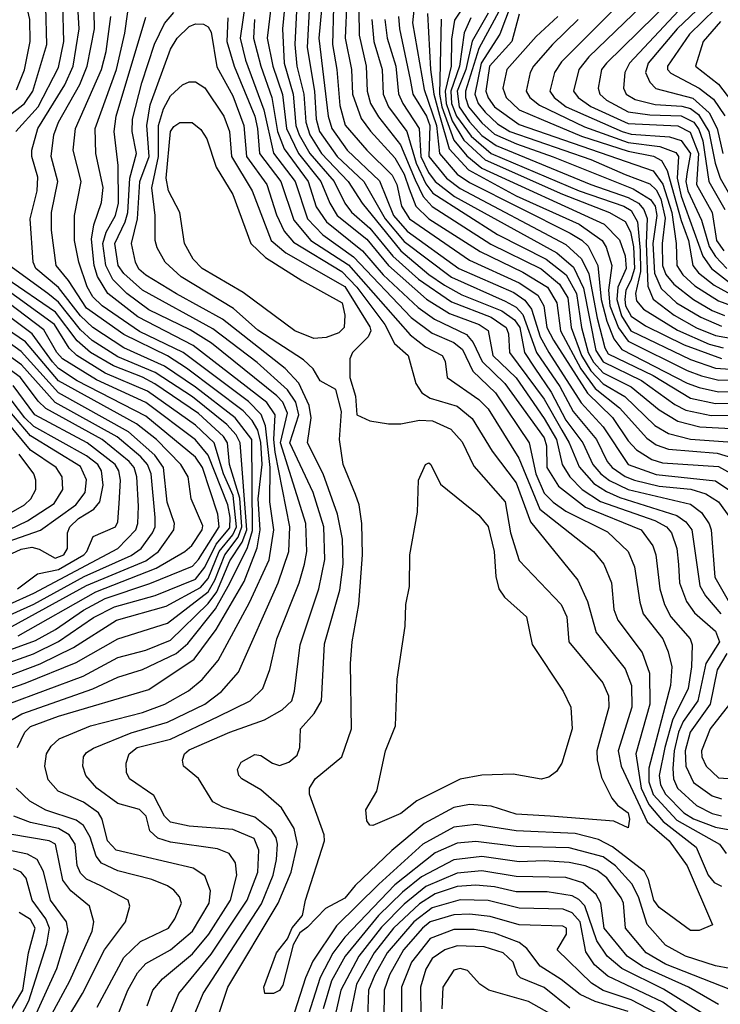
# Model space of a CAD drawing. Extents: x 501367 to 657802, y 482273 to 547541.
# Tile 636 of 656: x 616620 to 618871, y 522730 to 525895. Entities that reach past the tile are written whole.
import ezdxf

# ---------------------------------------------------------------- set-up
doc = ezdxf.new("R2010")
doc.units = 0

msp = doc.modelspace()

# ---------------------------------------------------------------- linework, layer by layer
at = {"layer": '0CON20XD'}
for points in [[(616607.1, 525535), (616679.2, 525615), (616745, 525740.7), (616762, 525825), (616758.9, 525945), (616738.5, 526028.5), (616689.2, 526119.2), (616661.7, 526205), (616618.6, 526278.6)], [(616571.2, 525575), (616635.8, 525625), (616662.1, 525665), (616707.6, 525815), (616703.6, 525935), (616677.1, 526017.1), (616623.8, 526105), (616616.1, 526185)], [(616610.2, 525669.8), (616635.8, 525734.2), (616654, 525825), (616652.5, 525895), (616629.1, 525999.1), (616567.3, 526105)], [(617366.2, 526095), (617328.2, 525835), (617345.1, 525765), (617404.8, 525604.8), (617435.4, 525465.4), (617504.9, 525375), (617545, 525254.8), (617593.6, 525203.6), (617692.3, 525132.3), (617877.9, 524937.9), (617945, 524886.8), (618015, 524856.8), (618042.3, 524835), (618075.4, 524765.4), (618148.3, 524695), (618256.8, 524535), (618278.4, 524435), (618305, 524373), (618333.6, 524343.6), (618375.1, 524315.1), (618508.1, 524248.1), (618574.9, 524184.9), (618595.7, 524135.7), (618612.2, 524022.2), (618623.5, 523985), (618686.1, 523905), (618703.3, 523863.3), (618715.6, 523815), (618711.3, 523755), (618640.9, 523489.1), (618641.3, 523445), (618655, 523404.1), (618731.3, 523321.3), (618868.8, 523245), (618889.5, 523215)], [(617441.8, 526058.2), (617415.6, 525835), (617433, 525745), (617464.2, 525654.2), (617477.3, 525545), (617515.8, 525465), (617587.8, 525375), (617616.1, 525305), (617639.9, 525265), (617735, 525189.2), (617805.2, 525105.2), (617926.7, 524996.7), (618000.9, 524950.9), (618096.7, 524915), (618125, 524896), (618140, 524815), (618215, 524744), (618305, 524613), (618344.7, 524545), (618363.3, 524465), (618388, 524425), (618427.4, 524385), (618485.8, 524345.8), (618660.3, 524285), (618698.1, 524265), (618713.7, 524245), (618730.9, 524195), (618736.5, 524143.5), (618740.2, 524085), (618762, 524025), (618788.5, 523988.5), (618855, 523929.8), (618868.2, 523895), (618824.7, 523825), (618798.9, 523705), (618751.3, 523638.7), (618737.1, 523605), (618723, 523545), (618718.1, 523488.1), (618720.1, 523455), (618733.1, 523425), (618795, 523368.7), (618845, 523343), (618875, 523335.8)], [(617482.4, 526055), (617464.2, 525865), (617470.2, 525755), (617498.7, 525655), (617507.6, 525555), (617517.8, 525525), (617552, 525465), (617630.2, 525375), (617664.4, 525305), (617685.9, 525275.9), (617745, 525224.7), (617819.2, 525135), (617901.2, 525061.2), (618007.6, 524987.6), (618135, 524938.7), (618182.6, 524905), (618190.1, 524885), (618193.9, 524825), (618304.7, 524675), (618361.4, 524575), (618385.5, 524535), (618417.6, 524457.6), (618465, 524404.4), (618505, 524377.8), (618548.6, 524358.6), (618731, 524301), (618760.5, 524280.5), (618780, 524255), (618805.5, 524075), (618823, 524043), (618872.5, 523985)], [(616565, 523627.2), (616627, 523663), (616855, 523744), (616935, 523781.2), (617015, 523805.8), (617122.5, 523857.5), (617160.2, 523889.8), (617248.9, 524001.1), (617295, 524083.3), (617352.3, 524197.7), (617367.6, 524252.4), (617365.4, 524545.4), (617312.2, 524615), (617185, 524713.6), (617085, 524780.9), (616955, 524840.4), (616855, 524905.1), (616815, 524942.9), (616745, 525033.8), (616672.3, 525095), (616663, 525115), (616653.4, 525255), (616675.8, 525345), (616678.3, 525388.3), (616658.5, 525455), (616659.5, 525475), (616678.8, 525545), (616764.6, 525685), (616791.8, 525745), (616810.8, 525865), (616804.6, 525975)], [(616613, 523555), (616636.7, 523605), (616655, 523622.9), (616745, 523655.7), (617035, 523741.5), (617180.7, 523839.3), (617251.3, 523935), (617341, 524089), (617383.2, 524196.8), (617393.1, 524255), (617386.3, 524355), (617398.7, 524465), (617395.2, 524535.2), (617385, 524575.6), (617366.7, 524606.7), (617337.5, 524637.5), (617156.4, 524775), (617095, 524814.3), (616955, 524882.4), (616835, 524967.5), (616776.9, 525056.9), (616737.1, 525105), (616721.7, 525218.3), (616722.5, 525275), (616742.8, 525375), (616720.6, 525455), (616729.3, 525525), (616744.6, 525565), (616813.5, 525686.5), (616837.3, 525745), (616860.1, 525865), (616857.7, 525975)], [(617029.4, 522725), (617048.1, 522775), (617078.7, 522811.3), (617175, 522892.3), (617227.8, 522955), (617297.1, 523065), (617317.4, 523145), (617313, 523185), (617292.5, 523215), (617255, 523229.1), (617105, 523250.5), (617064, 523264), (617037.9, 523287.9), (617026.2, 523335), (617005, 523356.4), (616935, 523375.6), (616867.4, 523425), (616832.7, 523465), (616823.3, 523495), (616825.4, 523525), (616835, 523539.6), (616856.9, 523553.1), (616977.9, 523602.1), (617095, 523637), (617215, 523694.8), (617268.3, 523735), (617323, 523797), (617450.8, 524085), (617484.3, 524185), (617487.5, 524265), (617440.7, 524505), (617436.1, 524545), (617440.4, 524625), (617414, 524664), (617177.5, 524847.6), (616999.4, 524939.4), (616903.1, 525015), (616869.5, 525069.5), (616859.1, 525105), (616850.5, 525189.5), (616858, 525235), (616883.1, 525306.9), (616887.7, 525355), (616864.1, 525465), (616862.3, 525545), (616930.8, 525735), (616958.3, 525851.7), (616975.2, 525975.2)], [(617593.5, 525975), (617581.4, 525835), (617611.6, 525585), (617623.3, 525545), (617671.6, 525475), (617776.5, 525376.5), (617821.5, 525265), (617865, 525215.3), (618031, 525095), (618207.5, 525017.5), (618243, 524993), (618264.1, 524964.1), (618292.3, 524875), (618320.1, 524825), (618423.5, 524663.5), (618495, 524586.6), (618574.8, 524465), (618665, 524433), (618855, 524412.6), (618901.6, 524381.6)], [(618194.1, 525985.9), (618095, 525801.8), (618052.1, 525665), (618051.9, 525645), (618062.3, 525615), (618105, 525563), (618145, 525527.4), (618215.8, 525495.8), (618334.4, 525454.4), (618590.8, 525350.8), (618647.1, 525317.1), (618661.2, 525295), (618667.3, 525265), (618653.9, 525175), (618659.6, 525079.6), (618681, 525031), (618730.5, 524985), (618808.2, 524938.2), (618875, 524910.2)], [(618574.8, 525975), (618360.5, 525759.5), (618338.3, 525725), (618323.7, 525665), (618336.7, 525645), (618375.6, 525615), (618555.6, 525535), (618585, 525526.7), (618707.8, 525517.8), (618745, 525506.3), (618775.7, 525465), (618764.6, 525405.4), (618760.4, 525375), (618766.1, 525345), (618810.7, 525250.7), (618835.7, 525165.7), (618855, 525134.1), (618892.4, 525095)], [(618675.3, 525994.7), (618448.5, 525775), (618416.3, 525735), (618399.8, 525665), (618414, 525645), (618455.4, 525615.4), (618575, 525561.3), (618735, 525553.5), (618773.6, 525533.6), (618800.9, 525465), (618794.9, 525364.9), (618844.7, 525275), (618859.1, 525185), (618882.1, 525152.1)], [(617510.6, 525945), (617504.5, 525815), (617510.2, 525745), (617533.3, 525655), (617539.4, 525565), (617552.3, 525525), (617590, 525465), (617675.1, 525375), (617720.1, 525305), (617845, 525151.5), (617935, 525075.3), (617985, 525041.1), (618040.4, 525010.4), (618168.6, 524958.6), (618210.2, 524930.2), (618227.2, 524905), (618241.6, 524825), (618274.7, 524774.7), (618328, 524698), (618375, 524608), (618429.3, 524535), (618461.4, 524465), (618486.6, 524435), (618515, 524413.8), (618575, 524384.4), (618775, 524337.2), (618810.3, 524310.3), (618834.7, 524274.7), (618841.2, 524255), (618853.3, 524103.3), (618900.1, 524020.1)], [(617550.6, 525945), (617543.6, 525805), (617566.7, 525665), (617572.8, 525575), (617583.5, 525535), (617640.3, 525455), (617725.6, 525375), (617793.8, 525255), (617855, 525182), (618007.6, 525067.6), (618180.1, 524990.1), (618215, 524971.2), (618236.9, 524946.9), (618280.9, 524825), (618355.5, 524715.5), (618397.8, 524635), (618473.4, 524545), (618507.4, 524475), (618523.3, 524455), (618565, 524426.7), (618595, 524414.4), (618674.5, 524395.5), (618775.9, 524385.9), (618825, 524371), (618864.8, 524345), (618915.2, 524275)], [(617628, 525935), (617625.3, 525815.3), (617639.1, 525735), (617648.6, 525618.6), (617666.2, 525556.2), (617735.8, 525475.8), (617817.2, 525395), (617831.3, 525365), (617846.9, 525295), (617872.2, 525255), (618065, 525122.2), (618225, 525049.1), (618285, 525009.2), (618304, 524975), (618313.5, 524905), (618335, 524864.8), (618444.1, 524694.1), (618525, 524615.7), (618575, 524540.8), (618602.2, 524512.2), (618650.9, 524480.9), (618685, 524470.5), (618865, 524458.7), (618925, 524425.5)], [(617671.2, 525958.8), (617666.2, 525835), (617685.8, 525735), (617689.1, 525655), (617717.4, 525577.4), (617746.7, 525536.7), (617825, 525450.8), (617855, 525398.8), (617871.3, 525351.3), (617892.7, 525295), (617935, 525254.9), (618099.4, 525149.4), (618236.5, 525083.5), (618315.6, 525035), (618345.7, 524985), (618357, 524895), (618422.8, 524772.8), (618469.4, 524709.4), (618547.5, 524647.5), (618635, 524549.5), (618665, 524527.8), (618704, 524514), (618861.1, 524501.1), (618935, 524478.8)], [(618044.9, 525935), (618017.2, 525892.8), (618007.8, 525832.2), (618005.8, 525745), (617986.5, 525665), (617990.6, 525625), (618009.7, 525569.7), (618047.1, 525507.1), (618115, 525444.1), (618363.5, 525333.5), (618514.9, 525274.9), (618565, 525245.9), (618582.5, 525212.5), (618591.6, 525165), (618595.6, 525095), (618583.6, 525056.4), (618567.4, 525025), (618563.9, 524995), (618566.8, 524975), (618585, 524942.2), (618631.1, 524911.1), (618755, 524849.4), (618875, 524806.1)], [(618199.2, 525945), (618162.2, 525847.8), (618103, 525755), (618082, 525655), (618093, 525625), (618115, 525597.2), (618155, 525559.9), (618194.8, 525535.2), (618455.3, 525445), (618565, 525397), (618645, 525367.1), (618665, 525347.4), (618679.4, 525319.4), (618693.6, 525256.4), (618684.2, 525175), (618685.1, 525105), (618696.2, 525076.2), (618721.3, 525045), (618785, 524994.9), (618845, 524960), (618884.5, 524944.5)], [(618711.7, 525958.3), (618504.8, 525755), (618489.6, 525735), (618478.7, 525675), (618484.4, 525655), (618505, 525636.5), (618575, 525599), (618645, 525589.1), (618745, 525585.6), (618786.4, 525565), (618802.2, 525542.2), (618814.9, 525505), (618833.9, 525375), (618886, 525285)], [(618815.7, 525945), (618732.8, 525865), (618639.3, 525755), (618630.2, 525725), (618644.1, 525694.1), (618663.8, 525673.8), (618782.3, 525642.3), (618835.5, 525595.5), (618861.1, 525545), (618879.3, 525465)], [(616909.8, 522630.2), (616967.8, 522775), (616998.5, 522831.5), (617025, 522861.3), (617105, 522904.8), (617175, 522965.2), (617228.6, 523055), (617232.6, 523095), (617215, 523142.9), (617177.3, 523167.3), (616930.3, 523225), (616902.5, 523255), (616884.5, 523325), (616873.1, 523345), (616825, 523379.8), (616743.8, 523415), (616711.3, 523451.3), (616700.8, 523495), (616705.8, 523535), (616720.6, 523559.4), (616746.6, 523583.4), (616847.5, 523625), (617015, 523668.1), (617086.2, 523695), (617162, 523738), (617206.7, 523773.4), (617257.2, 523835), (617358.1, 524021.9), (617421.1, 524158.9), (617436.4, 524255), (617423.4, 524345), (617424.3, 524455), (617409.7, 524589.7), (617396.1, 524626.1), (617355, 524667.1), (617145, 524824.9), (617005, 524892.4), (616885.5, 524975.5), (616855, 525003.5), (616836.3, 525036.3), (616810.5, 525115), (616796, 525185), (616795.6, 525265), (616817.4, 525375), (616792.2, 525475), (616799.5, 525545), (616882.4, 525735), (616897.3, 525792.7), (616913, 525905)], [(617180.4, 522695), (617209.5, 522765), (617396.7, 523053.3), (617434.9, 523145), (617445.4, 523195), (617447.9, 523245), (617443.9, 523265), (617428.9, 523288.9), (617375, 523331.2), (617273, 523363), (617240.4, 523380.4), (617195, 523455.4), (617146.7, 523495), (617142.7, 523515), (617149.6, 523535), (617165, 523547.4), (617295.5, 523605), (617406, 523644), (617463.5, 523676.5), (617494.2, 523705), (617503.2, 523736.8), (617520.8, 523885), (617580.7, 524065), (617600.5, 524159.5), (617596.8, 524265), (617563, 524375), (617488.2, 524535), (617517.2, 524625), (617507.6, 524665), (617480.8, 524705), (617383.1, 524793.1), (617240.9, 524900.9), (617015, 525024.9), (616955, 525078.8), (616936.8, 525105), (616925.7, 525175), (616959.2, 525245), (616967.2, 525275), (616974.3, 525385.7), (616995.7, 525465), (616981, 525535), (616982.2, 525575), (617012, 525692), (617053.5, 525816.5), (617085, 525883.1), (617115, 525918.2)], [(617710.1, 525925), (617710.7, 525845), (617733.2, 525745), (617736.1, 525665), (617747, 525625), (617772.6, 525582.6), (617843.1, 525493.1), (617890.3, 525380.3), (617916.1, 525326.1), (617945, 525294.2), (618133.4, 525173.4), (618295, 525093.9), (618354.4, 525045), (618381, 525001), (618392.2, 524905), (618425.3, 524815), (618455, 524766.5), (618495, 524724), (618563.9, 524683.9), (618660.8, 524590.8), (618704.5, 524564.5), (618775, 524546), (618925, 524535.4)], [(617836.9, 525905), (617839.8, 525865), (617875, 525702.5), (617883.3, 525655), (617926.5, 525585), (617938.1, 525555), (617934.5, 525455), (617991.5, 525385), (618035, 525351.7), (618375, 525172.7), (618425, 525126.5), (618448.2, 525078.2), (618475.7, 524935.7), (618500.3, 524840.3), (618511.2, 524821.2), (618655, 524751.1), (618775, 524678.4), (618855, 524661), (618917.5, 524662.5)], [(617886.1, 525925), (617882.2, 525885), (617919.7, 525670.3), (617959.6, 525555), (617968.6, 525465), (618025, 525398.5), (618065, 525371), (618388.9, 525208.9), (618426.3, 525186.3), (618446.3, 525166.4), (618478, 525105), (618488.3, 524995), (618505.9, 524925.9), (618528.7, 524868.7), (618554.9, 524835), (618765, 524726.6), (618802.7, 524712.7), (618865, 524698.9), (619035, 524702.7)], [(617930.4, 525915), (617939.9, 525735), (617950.8, 525655), (617968.3, 525588.3), (617999.8, 525479.8), (618062, 525412), (618215, 525328.9), (618417.2, 525237.2), (618491.1, 525185), (618503.9, 525163.9), (618522.7, 525105), (618511.8, 525025), (618516.5, 524975), (618544, 524904), (618575, 524861.6), (618765, 524767.5), (618810.5, 524750.5), (618866.5, 524736.5), (619065, 524739.5)], [(618125.3, 525915.3), (618073.8, 525826.2), (618053.4, 525735), (618025.2, 525665), (618032, 525615), (618065, 525566.4), (618105, 525522.8), (618150.4, 525490.4), (618454.7, 525364.7), (618575, 525323.8), (618607.7, 525305), (618625.5, 525285), (618636, 525256), (618632.7, 525175), (618638.1, 525038.1), (618655, 524996.3), (618722.5, 524945), (618794.8, 524904.8), (618855, 524879.7), (618934.2, 524865.8)], [(618225, 525912.8), (618201.1, 525825), (618129.8, 525745), (618117.5, 525665), (618125, 525643.2), (618145.2, 525615.2), (618225, 525557.8), (618655, 525409), (618686.2, 525366.2), (618715.1, 525275.1), (618728.8, 525175), (618730.8, 525105), (618750.3, 525075), (618789.3, 525039.3), (618865, 524990.6), (618935.1, 524965.1)], [(618349.1, 525905), (618279.6, 525840.4), (618184.8, 525735), (618172.3, 525675), (618182.8, 525645), (618225, 525604.6), (618295.4, 525575.4), (618425, 525520.8), (618575, 525471.8), (618656.4, 525456.4), (618681.8, 525441.8), (618700.5, 525410.5), (618745, 525248.9), (618768.7, 525185), (618783.1, 525105), (618801.4, 525081.4), (618851.5, 525041.5), (618915, 525006)], [(618737.1, 525922.9), (618579.7, 525755), (618563.7, 525725), (618560, 525675), (618568.9, 525655), (618597.9, 525637.9), (618661.9, 525621.9), (618747, 525617), (618775, 525609.1), (618800.4, 525590.4), (618833.7, 525535), (618854, 525434), (618870.3, 525385), (618933.2, 525275)], [(618855, 525929.6), (618772, 525848), (618700.8, 525745), (618701.1, 525735), (618712.5, 525722.6), (618803.1, 525675), (618849.4, 525639.4), (618885.4, 525585.4)], [(617106.4, 522705), (617131.7, 522765), (617235, 522891.1), (617351, 523065), (617385.1, 523155), (617387.8, 523225), (617373.1, 523263.1), (617305, 523291.9), (617165, 523302.2), (617105, 523315.8), (617085.1, 523335.1), (617051.4, 523401.4), (616972.5, 523455), (616963.5, 523475), (616962.2, 523505), (616971.9, 523535), (616997.5, 523555), (617105, 523582.6), (617257.2, 523655), (617360.8, 523705), (617401.6, 523745), (617423.8, 523806.2), (617446.4, 523905), (617517.6, 524085), (617535.2, 524145), (617542.8, 524185), (617539.6, 524275), (617457.9, 524535), (617480, 524630), (617465.6, 524665), (617446, 524686), (617236.5, 524855), (617167.6, 524897.6), (617035, 524962.6), (616964.5, 525015), (616919.4, 525059.4), (616896.4, 525105), (616887.5, 525175), (616898.1, 525211.9), (616928.1, 525265), (616937.6, 525305), (616936.1, 525426.1), (616923.7, 525535), (616930.1, 525585), (617025, 525902.7)], [(617261.6, 522705), (617288.7, 522785), (617450.3, 523055), (617492.7, 523155), (617512.8, 523245), (617501.6, 523295), (617461, 523361), (617395, 523419.2), (617334, 523455), (617324, 523465), (617320, 523485), (617331.7, 523508.3), (617375, 523532.5), (617395, 523529.5), (617432, 523505), (617455, 523497.7), (617485, 523507.7), (617511.2, 523531.2), (617520, 523555), (617522, 523615), (617565.8, 523664.2), (617589.2, 523705), (617599, 523889), (617648.8, 524061.2), (617659.7, 524145), (617656.7, 524225), (617641, 524305), (617595.5, 524435), (617545.2, 524535), (617556.5, 524615), (617550.3, 524655), (617516.4, 524726.4), (617473, 524773.1), (617271.8, 524931.8), (617123.3, 525013.3), (617025, 525073.6), (617003.1, 525093.1), (616991.8, 525115), (616979.5, 525175), (616998.8, 525255), (617006.5, 525375), (617036.1, 525455), (617028.9, 525555), (617039.2, 525620.8), (617105, 525800.4), (617125.6, 525835), (617165, 525873), (617185, 525881.7), (617210.2, 525880.2), (617225, 525871.6), (617234.9, 525854.9), (617253.5, 525743.5), (617305, 525650.5), (617340.1, 525555), (617348.4, 525455), (617413.6, 525365), (617445, 525267.5), (617469.4, 525215), (617499.4, 525179.4), (617655, 525085.9), (617703.2, 525035), (617793.6, 524915), (617824, 524854), (617868.6, 524815), (617892.6, 524725), (617911.6, 524695), (617938.3, 524678.3), (618025, 524652), (618073.4, 524613.4), (618137.9, 524507.9), (618215, 524406.1), (618261.2, 524281.2), (618413.5, 524093.5), (618444.4, 524025), (618472.4, 523925), (618565, 523807.9), (618585.2, 523755), (618586.6, 523685), (618542.7, 523545), (618552.8, 523495), (618636.2, 523316.2), (618706.5, 523255), (618764.3, 523175), (618846.2, 522985), (618802.7, 522967.3), (618775, 522967.3), (618675, 523041), (618657.2, 523065), (618640.7, 523130.7), (618627.1, 523157.1), (618525, 523236.5), (618479.8, 523259.8), (618405, 523278.5), (618215, 523287.5), (618085, 523307.8), (618015, 523299.7), (617915.2, 523244.8), (617773.8, 523116.2), (617638.3, 522981.7), (617561.7, 522868.3), (617537.8, 522815), (617503.1, 522705)], [(617288.7, 525901.3), (617285.8, 525825), (617308.9, 525745), (617375.1, 525585), (617384.4, 525545), (617390.3, 525465), (617458.8, 525375), (617500.8, 525250.8), (617555.1, 525185.1), (617676.5, 525106.5), (617875, 524882.1), (617923.5, 524843.5), (617977.1, 524815), (617986.9, 524796.9), (617993.6, 524745), (618095, 524674.1), (618125, 524643.5), (618223.5, 524485), (618291.3, 524321.3), (618464, 524185), (618496.3, 524145), (618521.3, 524085), (618529.2, 523999.2), (618541.4, 523965), (618620.2, 523860.2), (618644, 523794), (618644.6, 523695), (618600, 523535), (618616.4, 523425), (618641.7, 523371.6), (618687.1, 523317.1), (618793.8, 523235), (618832, 523145), (618851.2, 523121.2), (618875, 523109.4)], [(617373.9, 525895), (617370.8, 525835), (617394.3, 525745), (617429.7, 525645), (617448.6, 525535), (617470.2, 525480.2), (617546.9, 525375), (617572.9, 525292.9), (617605.4, 525245), (617721.4, 525151.4), (617787.6, 525075), (617900.2, 524970.2), (617952.7, 524932.7), (618055, 524882.8), (618076.7, 524856.7), (618105.9, 524795.9), (618178.7, 524725), (618305, 524551.1), (618312.7, 524525), (618313.9, 524455), (618351.2, 524395), (618437.9, 524327.9), (618616.3, 524255), (618653.7, 524203.7), (618663.7, 524175), (618676.2, 524065), (618691.6, 524015), (618712.4, 523975), (618773.8, 523905), (618780.7, 523885), (618778, 523815), (618767.2, 523745), (618717.3, 523642.7), (618693.2, 523555), (618674.7, 523465), (618678.6, 523435), (618695.4, 523405), (618754.3, 523345), (618785, 523325.9), (618855, 523298.8), (618960.1, 523280.1)], [(617751.3, 525895), (617757.6, 525825), (617784.2, 525735), (617787.7, 525655), (617805.4, 525615), (617864.2, 525535), (617893.3, 525433.3), (617925, 525366.7), (617947.2, 525337.2), (618155, 525204.7), (618311.5, 525125), (618375.2, 525075.2), (618408.5, 525015), (618425.2, 524905.2), (618446.3, 524825), (618463.9, 524793.9), (618495, 524760), (618585, 524714.9), (618675, 524640.4), (618735, 524603.9), (618805, 524585.7), (618945, 524578.3)], [(617793.6, 525895), (617800.3, 525835), (617828.6, 525745), (617836.7, 525656.7), (617850.6, 525625), (617903.2, 525545), (617909.1, 525455), (617933.5, 525403.5), (617955, 525374.9), (618016.7, 525326.6), (618345.3, 525145.3), (618399.8, 525099.8), (618431.6, 525031.6), (618471.3, 524831.3), (618495, 524795.3), (618617.4, 524735), (618725, 524657.8), (618760.1, 524640.1), (618842.1, 524622.1), (618925, 524623.2)], [(617973.8, 525896.2), (617968.8, 525655), (617976.4, 525615), (618015, 525507.8), (618056.8, 525456.9), (618105, 525417.8), (618497.6, 525237.6), (618547.6, 525187.6), (618565.4, 525135.4), (618568.9, 525095), (618542.1, 525035), (618538.3, 524995), (618553.4, 524943.4), (618583.3, 524895), (618775, 524802.5), (618855, 524774.7), (618935, 524769.1)], [(618069.3, 525900.7), (618047.6, 525852.4), (618033, 525745), (618004.7, 525665), (618007.6, 525625), (618023.1, 525585), (618070.1, 525520.1), (618135, 525464.4), (618417.3, 525345), (618561.4, 525295), (618585, 525281.5), (618605.2, 525245.2), (618613.3, 525153.3), (618614.8, 525085.2), (618598.7, 525015), (618601.4, 524991.4), (618624.3, 524964.3), (618733.6, 524896.4), (618835, 524852.2), (618879.7, 524839.7)], [(618414.4, 525895), (618332, 525815), (618270.4, 525745), (618259.6, 525725), (618247.2, 525665), (618258.8, 525645), (618290.1, 525620.1), (618435, 525550.2), (618575, 525500.4), (618676.9, 525486.9), (618727.9, 525467.9), (618737.1, 525455), (618732.8, 525385), (618745, 525327.9), (618815.2, 525135.2), (618842.2, 525095), (618900.3, 525050.3)], [(618871.1, 525888.9), (618815.5, 525825), (618791.6, 525745), (618865, 525688), (618920.9, 525615)], [(617435, 522764.3), (617407.5, 522765), (617404.2, 522785), (617445.5, 522895), (617480, 522940), (617495, 522976), (617528.6, 523015), (617538.2, 523065), (617599.2, 523255), (617597.7, 523275), (617551.3, 523405), (617550.7, 523425), (617569.2, 523455), (617655, 523525.6), (617686.4, 523615), (617682.9, 523825), (617688.6, 523895), (617709.8, 524015), (617721.2, 524175), (617719.6, 524275), (617710.8, 524335), (617699, 524369), (617659.1, 524465), (617647.9, 524545), (617653.6, 524635), (617635.8, 524705.8), (617585, 524734.4), (617562.4, 524772.4), (617532, 524802), (617385, 524896.7), (617306.4, 524966.4), (617138.8, 525068.8), (617087.8, 525115), (617061.8, 525161.8), (617055.3, 525185), (617054.8, 525265), (617044.4, 525354.4), (617065.8, 525455), (617066.4, 525555), (617082, 525608), (617105, 525650), (617143.5, 525685), (617164.2, 525695), (617185, 525695.4), (617215, 525675.3), (617275.5, 525585), (617294.5, 525535), (617300.1, 525455), (617367, 525345), (617428.1, 525185), (617475.5, 525145.5), (617665, 525037.1), (617745, 524907.1), (617747.7, 524895), (617740, 524875), (617689.7, 524825), (617680.4, 524805), (617680.8, 524745), (617698.8, 524685), (617703.3, 524625), (617745, 524605.7), (617805.3, 524595.3), (617845, 524595.9), (617905, 524607), (617945.8, 524605.8), (618005, 524578.9), (618042.1, 524537.9), (618079.3, 524459.3), (618179.4, 524345), (618197.2, 524245), (618225, 524156.5), (618359.7, 524015), (618378.1, 523975), (618384.7, 523895), (618493.4, 523763.4), (618511.7, 523721.7), (618512.7, 523685), (618474.4, 523545), (618475.6, 523515.6), (618489.2, 523459.2), (618522.7, 523392.7), (618540.2, 523370.2), (618575.2, 523345), (618579.2, 523325), (618575, 523296.7), (618528.7, 523318.7), (618324.6, 523334.6), (618215, 523341.2), (618135, 523367), (618065, 523371.6), (618015, 523362.2), (617919.4, 523310.6), (617815.5, 523224.5), (617698.2, 523111.8), (617665, 523071.4), (617602, 523038), (617545, 522977.5), (617520.4, 522959.6), (617499.1, 522920.9), (617465, 522791.4), (617455, 522774.4), (617435, 522764.3)], [(617565, 524870.2), (617504.1, 524895), (617338.2, 525018.2), (617206.5, 525095), (617177.8, 525125), (617149.8, 525175), (617134.8, 525275), (617098.1, 525345), (617090.6, 525385), (617105, 525535.5), (617115, 525551.8), (617135, 525564.7), (617174.1, 525564.1), (617201.8, 525541.8), (617221.7, 525511.7), (617250.9, 525420.9), (617305, 525332.5), (617362.4, 525175), (617410, 525130.1), (617527, 525057), (617655.8, 524985), (617664.4, 524945), (617662.4, 524905), (617645, 524888.6), (617605, 524873.4), (617565, 524870.2)], [(616582, 523695), (616824.1, 523785), (616935.1, 523844.9), (617025, 523868.3), (617105, 523900.3), (617225, 524017.8), (617253.8, 524056.2), (617295, 524155.1), (617334.9, 524215.1), (617350, 524255), (617328.7, 524535), (617315, 524560.4), (617285, 524593.9), (617175, 524682.2), (617055, 524760.7), (616935, 524810.7), (616853.3, 524863.3), (616815, 524898.3), (616745, 524986.4), (616710.3, 525015), (616585, 525105.6)], [(616474, 523705), (616637.9, 523762.1), (616801.4, 523828.6), (616935, 523904.2), (617095.1, 523954.9), (617225, 524055.3), (617246.6, 524093.4), (617279.1, 524175), (617321.5, 524231.5), (617333.9, 524265), (617327.2, 524357.2), (617293.9, 524465), (617287.9, 524535), (617275.3, 524555), (617195, 524628.6), (617054.4, 524724.4), (617015, 524746.1), (616921.7, 524781.7), (616847.7, 524825), (616805, 524862.6), (616735, 524954.7), (616575, 525063.8)], [(616575, 523782.8), (616685.7, 523824.3), (616792.8, 523877.2), (616930.6, 523965), (617090.9, 524009.1), (617200.8, 524069.2), (617225, 524098.9), (617260.7, 524185), (617305, 524238.9), (617316.8, 524265), (617305.9, 524365.9), (617274.7, 524434.7), (617244.5, 524534.5), (617185, 524591.8), (617030.6, 524700.6), (616895, 524758.9), (616803.4, 524815), (616778.6, 524838.5), (616731.6, 524915), (616555, 525042.2)], [(616531.1, 523848.9), (616670.5, 523899.5), (616735.1, 523934.9), (616825, 523996.9), (616895, 524033.8), (617037.7, 524082.3), (617175, 524138), (617195, 524159.7), (617260.4, 524265), (617256.3, 524305), (617207.8, 524455), (617185, 524488.2), (617025, 524620.6), (616805, 524734.2), (616745, 524773.7), (616725.4, 524795), (616660.3, 524885), (616491.2, 525011.2)], [(616856.6, 523973.4), (616925, 524008), (617055, 524044.4), (617185, 524096.5), (617215, 524134.6), (617251.1, 524208.9), (617295, 524261.4), (617296.5, 524295), (617288.4, 524335), (617225, 524494.8), (617185, 524544.3), (617025, 524664.1), (616866.8, 524736.8), (616757.8, 524805), (616739.1, 524825), (616697.8, 524897.8), (616554.1, 525005.9)], [(616615.6, 523914.4), (616864.8, 524055.2), (617058.4, 524131.6), (617150.9, 524185), (617173.4, 524205), (617205.8, 524255), (617208, 524268), (617171, 524355), (617161.2, 524425), (617137.6, 524465), (617059.7, 524545), (616995.3, 524595.3), (616745, 524733.9), (616638.8, 524858.9), (616454.4, 524985)], [(616595.2, 523944.8), (616835, 524075.6), (617025, 524155.1), (617065.8, 524185), (617092.6, 524222.6), (617115.7, 524255), (617117, 524275), (617093.9, 524343.9), (617082.2, 524455), (617054.4, 524495), (616969.8, 524569.8), (616745, 524695.5), (616625, 524827.9), (616559.5, 524875)], [(616568.2, 523971.8), (616665, 524015.6), (616827.2, 524105), (616977.9, 524172.1), (617009.8, 524195), (617046.9, 524245), (617055.7, 524265), (617054.9, 524295), (617042.8, 524435), (617031, 524465), (617009.3, 524489.3), (616933.5, 524553.5), (616734.4, 524664.4), (616625.8, 524785), (616555.4, 524835.4)], [(616584.8, 524015), (616665, 524051), (616935, 524195.5), (616993, 524255), (616999.5, 524275), (617001.3, 524331.3), (616996.5, 524425), (616987.4, 524455), (616971.6, 524475), (616884.9, 524544.9), (616704.5, 524644.5), (616679.1, 524669.1), (616622.8, 524745), (616555, 524793.6)], [(616612.7, 524065), (616676.9, 524113.1), (616745, 524127.6), (616825.9, 524175), (616836, 524185), (616856.3, 524233.7), (616927.3, 524265), (616935, 524281.2), (616940, 524340), (616944.3, 524415), (616938.2, 524445), (616926.6, 524465), (616836.8, 524535), (616668.9, 524625), (616599, 524719)], [(616595, 524178.4), (616625, 524193.2), (616659.1, 524199.1), (616683, 524193), (616733.7, 524163.7), (616761.8, 524175), (616773.2, 524195), (616773.2, 524245), (616780.6, 524265), (616809.1, 524290.9), (616858.2, 524321.8), (616877.7, 524345), (616888.7, 524398.6), (616883, 524445), (616871.1, 524465), (616835, 524492.5), (616665, 524587.6), (616636.9, 524615), (616575.2, 524695.2)], [(616489.6, 524185), (616686.5, 524253.5), (616800, 524335), (616830.3, 524375), (616834.4, 524415.6), (616815, 524458.8), (616655, 524557.4), (616564.1, 524664.1)], [(616585, 524254.9), (616645, 524284.1), (616730.5, 524339.5), (616758.8, 524385), (616756, 524425), (616736.9, 524455), (616655, 524511.4), (616545, 524641.4)], [(616526.6, 524273.4), (616634.9, 524335.1), (616656.1, 524355), (616672, 524385), (616672.2, 524415), (616665.2, 524435), (616618.7, 524498.7)], [(617755, 523304.3), (617745, 523305.8), (617735, 523320), (617732.5, 523355), (617767.5, 523415), (617795.3, 523545), (617827.1, 523625), (617833.1, 523775), (617858.6, 523945), (617860.8, 524015), (617872.7, 524072.7), (617873.1, 524175), (617898.3, 524311.7), (617901.4, 524415), (617924, 524465), (617935, 524470), (617941.2, 524465), (617971.9, 524401.9), (618095, 524302.1), (618125, 524265.5), (618144.3, 524185), (618149.5, 524105), (618159.1, 524065), (618178.1, 524038.1), (618248.2, 523975), (618266.5, 523886.5), (618366.2, 523736.2), (618390.4, 523685), (618395.3, 523615), (618361.8, 523505), (618345, 523478.6), (618319.7, 523460.3), (618295, 523453.8), (618205, 523469.1), (618105, 523466.7), (618035, 523453.6), (617896.3, 523383.7), (617845, 523342.7), (617755, 523304.3)], [(616555, 523818), (616664.1, 523855.9), (616745, 523896.5), (616856.6, 523973.4)], [(618892.2, 523857.8), (618861.1, 523805), (618838.8, 523695), (618774.5, 523605), (618758.1, 523545), (618760.6, 523495), (618785, 523443), (618845, 523399.6), (618875, 523390.7)], [(618900.2, 523695), (618838.8, 523615), (618810.2, 523545), (618811.7, 523525), (618825.1, 523495.1), (618865, 523458), (618945, 523452.5)], [(616868.9, 522721.1), (616955, 522880.5), (617008.3, 522931.7), (617098.4, 522975), (617118.1, 523005), (617139.4, 523055), (617133.4, 523075), (617115, 523096.6), (617095, 523110.8), (617045, 523130.7), (616935, 523158.6), (616883.3, 523183.3), (616865.9, 523205.9), (616846.6, 523266.6), (616824.8, 523305), (616801.7, 523321.7), (616704.1, 523354.1), (616652.3, 523382.3), (616608.9, 523425)], [(616617.5, 522425), (616821.5, 522765), (616892.3, 522905), (616960, 522995), (616973.9, 523045), (616968.8, 523065), (616880.6, 523110.6), (616835, 523131.7), (616815, 523151.8), (616805, 523175.8), (616798.2, 523245), (616779.1, 523275), (616745, 523295.3), (616655, 523313.9), (616601.6, 523335)], [(616549.4, 522425), (616673.1, 522605), (616780.9, 522805), (616852.4, 522965), (616858, 522995), (616843.9, 523045), (616784.7, 523095), (616758.8, 523128.8), (616735.2, 523245), (616714.8, 523254.8), (616595, 523275.2)], [(618901.2, 522845), (618855, 522853.2), (618759.2, 522885), (618695, 522920.2), (618636.5, 522986.5), (618607.7, 523075), (618586.6, 523116.6), (618534.2, 523175), (618495, 523203.9), (618385, 523233), (618215, 523237.3), (618085, 523252.9), (618025, 523247.6), (617955, 523217.2), (617825.7, 523114.3), (617664.2, 522945.8), (617626.1, 522893.9), (617585, 522816.2), (617546.5, 522695)], [(616497.4, 522415), (616656.6, 522663.4), (616739.4, 522845), (616775.6, 522965), (616770, 522995), (616718.9, 523065), (616696.9, 523156.9), (616675.8, 523195.8), (616645, 523212.2), (616496.3, 523243.7)], [(618935, 522764.5), (618695, 522859), (618632.5, 522895), (618566.7, 522975), (618560.4, 523055), (618552.4, 523072.4), (618506.7, 523136.7), (618475, 523159.5), (618436.4, 523175), (618385, 523185.8), (618305, 523191.1), (618225, 523188), (618105.3, 523205.3), (618015, 523194.4), (617910.8, 523139.2), (617849.6, 523090.4), (617773.1, 523015), (617666.2, 522885), (617622.2, 522805), (617594.6, 522715.4)], [(616519.5, 522495), (616649.3, 522740.7), (616707.1, 522922.9), (616715.8, 522975), (616704.2, 523005), (616660.6, 523065), (616641.2, 523135), (616625, 523154.7), (616600, 523165)], [(618865, 522729.1), (618768.3, 522785), (618621.5, 522851.5), (618572.2, 522885), (618497.6, 522975), (618487.6, 523055), (618472.4, 523082.4), (618429.8, 523119.8), (618375, 523137.2), (618215, 523141), (618105, 523158.4), (618025, 523151.4), (617925, 523108.5), (617855, 523051.3), (617782.3, 522977.7), (617709.6, 522885), (617651.6, 522775), (617633.2, 522695)], [(618855, 522674.9), (618688.7, 522778.7), (618554.8, 522844.8), (618507.7, 522885), (618473.9, 522933.9), (618435.9, 523045.9), (618416.8, 523066.8), (618395, 523078.6), (618315, 523090.9), (618215, 523091.6), (618145, 523107.9), (618085, 523113.3), (618025, 523108.5), (617955, 523084.9), (617905, 523053), (617821.1, 522975), (617758.4, 522895), (617702.3, 522795), (617680, 522685)], [(618855, 522613.4), (618686.2, 522736.2), (618509.9, 522819.9), (618467, 522857), (618439, 522899), (618420.8, 522995), (618395, 523024), (618365.8, 523035.8), (618225, 523038.9), (618125, 523063.9), (618035, 523065.3), (617945, 523039.7), (617886.3, 522995), (617800.8, 522895), (617760.9, 522825), (617741, 522775), (617735.4, 522625)], [(616576.7, 522685), (616629.6, 522775), (616647.8, 522895), (616670.2, 522975), (616655, 523002.5), (616618.4, 523025)], [(618665, 522702.9), (618585, 522743.7), (618494.6, 522774.6), (618457.4, 522797.4), (618347.3, 522905), (618376.8, 522955), (618376.8, 522975), (618365, 522980.8), (618225, 522985.7), (618131.6, 523011.6), (618065, 523019.5), (618015, 523017.8), (617938.8, 522995), (617913.9, 522975), (617853.2, 522905), (617808.1, 522825), (617791.3, 522775), (617789.7, 522680.3)], [(618575, 522706.4), (618469.1, 522739.1), (618421.1, 522761.1), (618359.9, 522809.9), (618292.2, 522852.2), (618249.5, 522909.5), (618225, 522929), (618145, 522958.1), (618080.4, 522970.4), (618015, 522969.9), (617938.4, 522941.6), (617878.3, 522865), (617846.2, 522785), (617846.4, 522686.4)], [(618387.5, 522717.5), (618305, 522783.8), (618228.8, 522815), (618219.6, 522825), (618205.8, 522865), (618173.8, 522895), (618112.5, 522915), (618025, 522918.3), (617985.6, 522904.4), (617945, 522877.3), (617925, 522843.1), (617907.7, 522785), (617908.4, 522695)], [(618375, 522671.3), (618255, 522738.8), (618127.7, 522775), (618098, 522795), (618058.3, 522838.3), (618035, 522845.3), (618015, 522840), (617979.4, 522785), (617976, 522715)]]:
    msp.add_lwpolyline(points, dxfattribs=at)

doc.saveas('drawing.dxf')
